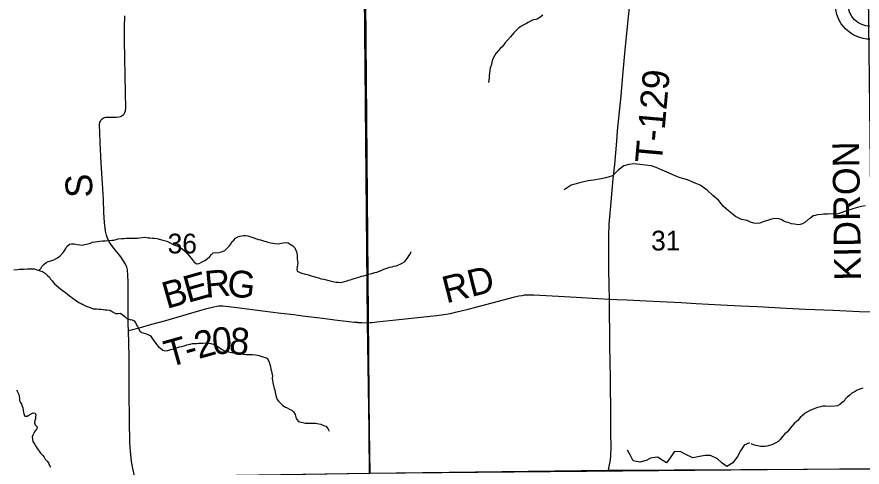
# Model space of a CAD drawing. Extents: x 1985906 to 2360102, y 891258 to 1222054.
# Drawn here: x 2168192 to 2177669, y 994057 to 999101 of the extents above; entities that cross this region are included whole.
import ezdxf

# ---------------------------------------------------------------- set-up
doc = ezdxf.new("R2010")
doc.units = 0
for name, color, linetype in [('GM_X_County_Road_Text', 7, 'Continuous'), ('GM_X_Minor_River', 7, 'Continuous'), ('GM_X_Section', 7, 'Continuous'), ('GM_X_Section_Text', 7, 'Continuous'), ('GM_X_Township', 7, 'Continuous'), ('GM_X_Township_Road', 7, 'Continuous'), ('GM_X_Township_Road_Text', 7, 'Continuous'), ('GM_X_Unincorporated', 7, 'Continuous')]:
    doc.layers.add(name, color=color, linetype=linetype)

msp = doc.modelspace()

# ---------------------------------------------------------------- linework, layer by layer
at = {"layer": 'GM_X_Minor_River'}
for points in [[(2174089.6, 999121.9), (2174059.8, 999099.6), (2174032, 999081.4), (2174010.1, 999073.3), (2173986.1, 999067.1), (2173958.2, 999056.9), (2173924.4, 999038.7), (2173904.5, 999028.6), (2173884.6, 999016.4), (2173848.8, 998996.2), (2173820.9, 998977.9), (2173799.1, 998955.7), (2173763.4, 998923.4), (2173745.6, 998901.3), (2173725.7, 998879.1), (2173692.1, 998840.8), (2173662.3, 998806.5), (2173648.5, 998786.3), (2173632.7, 998764.2), (2173612.8, 998750)], [(2173612.8, 998750), (2173589, 998721.8), (2173563.3, 998691.5), (2173545.5, 998665.4), (2173529.7, 998631.2), (2173521.9, 998609), (2173518, 998588.9), (2173508.3, 998556.8), (2173500.5, 998530.6), (2173496.7, 998502.5), (2173492.9, 998470.4), (2173489.1, 998444.3), (2173489.3, 998420.2), (2173483.5, 998392.1), (2173479.6, 998367.9)], [(2176379.3, 996819.2), (2176317.3, 996830.8), (2176249.1, 996866.4), (2176192.9, 996910), (2176116.5, 996977.6), (2176058.1, 997047.3), (2175993.8, 997101), (2175933.4, 997160.7), (2175855.1, 997214.2), (2175797, 997239.8), (2175712.9, 997275.3), (2175628.8, 997298.7), (2175578.7, 997316.4), (2175504.6, 997349.9), (2175426.4, 997385.4), (2175358.3, 997415), (2175304.2, 997432.6), (2175242.2, 997440.2), (2175178.3, 997447.7), (2175108.3, 997453.2), (2175054.4, 997448.8), (2174998.6, 997432.4), (2174933, 997383.8), (2174871.6, 997321.2), (2174795.9, 997296.7), (2174742, 997286.2), (2174658.2, 997271.6), (2174596.3, 997263.1), (2174516.6, 997244.5), (2174464.7, 997232.1), (2174406.9, 997215.7), (2174329.4, 997165)], [(2177703.6, 996984.6), (2177663.7, 996978.2), (2177617.8, 996965.8), (2177565.9, 996949.3), (2177484.1, 996924.5), (2177424.3, 996901.9), (2177402.4, 996895.7), (2177380.4, 996891.5), (2177350.4, 996891.2), (2177306.4, 996892.8), (2177282.4, 996890.6), (2177240.4, 996890.2), (2177212.4, 996886), (2177168.4, 996881.6), (2177144.5, 996877.3), (2177120.5, 996871.1), (2177088.8, 996846.8), (2177062.9, 996830.5), (2177027.2, 996798.1), (2177001.4, 996783.9), (2176973.5, 996773.6), (2176951.5, 996771.4), (2176911.4, 996779), (2176877.3, 996782.8), (2176839.2, 996796.4), (2176817.1, 996802.2), (2176793, 996812), (2176760.8, 996829.8), (2176734.7, 996839.5), (2176706.7, 996841.3), (2176666.7, 996836.9), (2176640.7, 996830.7), (2176606.8, 996820.3), (2176570.9, 996810), (2176547, 996801.8), (2176521.1, 996791.5), (2176487.1, 996787.2), (2176455.1, 996788.9), (2176418.7, 996802.4), (2176379.3, 996819.2)], [(2168436.4, 996260.8), (2168459.8, 996281.8), (2168471.6, 996303.9), (2168493.4, 996326.1), (2168521.2, 996348.4), (2168541.1, 996360.5), (2168571, 996368.7), (2168604.9, 996380.9), (2168638.8, 996399.2), (2168662.6, 996411.3), (2168682.5, 996429.5), (2168710.3, 996459.8), (2168728, 996485.9), (2168739.9, 996506.1), (2168751.7, 996530.2), (2168783.5, 996556.5), (2168805.5, 996558.6), (2168833.4, 996558.8), (2168869.4, 996550.9), (2168897.4, 996547.1), (2168925.4, 996545.2), (2168955.3, 996551.4), (2168991.3, 996557.6), (2169019.2, 996565.8), (2169041.1, 996575.9), (2169067, 996582.1), (2169090.9, 996586.2), (2169150.9, 996590.6), (2169186.8, 996590.8), (2169222.8, 996595), (2169256.7, 996599.2), (2169280.6, 996601.3), (2169306.6, 996607.5), (2169328.5, 996613.6), (2169364.4, 996617.8), (2169392.4, 996618), (2169422.4, 996620.1), (2169460.3, 996620.3), (2169492.3, 996622.5), (2169544.2, 996622.8), (2169568.2, 996626.9), (2169632.1, 996631.3), (2169664.1, 996627.4), (2169684.1, 996625.5), (2169714, 996623.7), (2169734, 996621.8), (2169762, 996617.9), (2169802.1, 996606.1), (2169828.1, 996598.2), (2169872.1, 996586.4), (2169910.2, 996568.5), (2169944.3, 996552.7), (2169966.4, 996542.8), (2169994.4, 996530.8), (2170042.5, 996507), (2170070.7, 996479.1), (2170104.9, 996445.1), (2170127.1, 996421.2), (2170143.2, 996401.2), (2170157.3, 996381.2), (2170181.5, 996351.2), (2170209.6, 996335.3), (2170235.5, 996339.5), (2170261.4, 996351.6), (2170299.2, 996371.9), (2170325.1, 996390.1), (2170354.9, 996416.4), (2170372.7, 996438.5), (2170392.5, 996458.7), (2170418.5, 996462.9), (2170444.5, 996457), (2170472.4, 996463.2), (2170498.3, 996473.3), (2170524.2, 996485.5), (2170571.8, 996533.9), (2170589.6, 996556.1), (2170603.4, 996580.3), (2170625.3, 996600.5), (2170645.1, 996620.6), (2170670.9, 996636.8), (2170690.9, 996643), (2170712.8, 996647.1), (2170732.8, 996651.2), (2170754.8, 996651.3), (2170780.8, 996647.5), (2170802.8, 996639.5), (2170826.8, 996631.6), (2170902.9, 996608), (2170922.9, 996604.1), (2170947, 996594.2), (2170967, 996588.2), (2170987, 996584.3), (2171007, 996578.4), (2171039, 996570.5), (2171061.1, 996564.7), (2171085.1, 996560.8), (2171123, 996559), (2171159, 996565.2), (2171178.9, 996569.3), (2171210.8, 996573.5), (2171232.8, 996569.6)], [(2171232.8, 996569.6), (2171256.9, 996553.7), (2171285, 996535.7), (2171307.2, 996511.8), (2171325.5, 996469.7), (2171333.7, 996433.6), (2171336, 996395.5), (2171340.2, 996365.4), (2171340.4, 996343.4), (2171338.5, 996321.3), (2171334.7, 996295.2), (2171330.9, 996275.1), (2171335, 996251), (2171377.1, 996235.2), (2171425.1, 996219.4), (2171449.2, 996213.5), (2171469.2, 996205.5), (2171493.2, 996199.7), (2171521.2, 996193.8), (2171543.3, 996185.9), (2171575.3, 996176), (2171605.3, 996166.1), (2171633.3, 996162.3), (2171689.4, 996148.5), (2171717.4, 996140.6), (2171751.4, 996130.8), (2171771.4, 996128.9), (2171797.4, 996127), (2171819.4, 996125.1), (2171839.4, 996129.2), (2171865.3, 996135.4), (2171885.2, 996141.5), (2171909.1, 996149.7), (2171931.1, 996155.8), (2171951, 996162), (2171973, 996168.1), (2171998.8, 996178.3), (2172026.8, 996186.4), (2172056.7, 996196.6), (2172082.6, 996200.8), (2172104.5, 996208.9), (2172138.4, 996219.2), (2172172.3, 996225.4), (2172206.2, 996235.6), (2172226.2, 996239.7), (2172258.1, 996251.9), (2172283.9, 996264.1), (2172305.8, 996274.2), (2172329.8, 996282.4), (2172351.7, 996290.5), (2172373.6, 996296.7), (2172399.6, 996300.8), (2172419.5, 996307), (2172449.4, 996313.2), (2172469.3, 996321.3), (2172489.2, 996331.4), (2172513.1, 996341.6), (2172539, 996357.8), (2172558.8, 996382), (2172574.6, 996404.1), (2172588.5, 996424.3), (2172600.3, 996444.4), (2172614.1, 996472.6)], [(2168158.2, 996266.1), (2168198.1, 996270.4), (2168222.1, 996274.5), (2168274, 996274.8), (2168308, 996277), (2168328, 996277.1), (2168365.9, 996279.3), (2168389.9, 996279.4), (2168409.9, 996269.5), (2168452, 996255.7), (2168480, 996247.8), (2168512.1, 996225.9), (2168534.3, 996203.9), (2168556.4, 996184), (2168570.5, 996164), (2168586.6, 996144), (2168614.8, 996112), (2168637, 996092.1), (2168659.1, 996074.1), (2168681.2, 996054.2), (2168701.3, 996040.2), (2168735.4, 996012.3), (2168783.6, 995976.4), (2168803.7, 995960.5), (2168823.8, 995946.5), (2168862, 995918.6), (2168888.1, 995902.7), (2168912.1, 995888.8), (2168932.2, 995878.9), (2168970.3, 995859), (2168990.3, 995853.1), (2169020.4, 995841.2), (2169048.4, 995831.3), (2169086.4, 995829.5), (2169110.4, 995827.6), (2169132.3, 995825.8), (2169158.4, 995821.9), (2169180.3, 995820), (2169200.3, 995818.1), (2169228.3, 995814.2), (2169248.4, 995806.3), (2169272.4, 995794.4), (2169298.5, 995778.5), (2169326.5, 995776.6), (2169350.4, 995780.8), (2169378.5, 995762.8), (2169400.7, 995744.9), (2169424.8, 995722.9), (2169458.8, 995709.1), (2169484.8, 995705.2), (2169506.9, 995697.3), (2169521, 995673.3), (2169545.3, 995633.3), (2169559.5, 995607.2), (2169571.6, 995581.2), (2169591.7, 995565.3), (2169619.8, 995557.4), (2169641.8, 995549.5), (2169661.8, 995541.6), (2169685.9, 995529.7), (2169704.1, 995503.7), (2169728.3, 995471.7), (2169742.4, 995451.7), (2169760.5, 995427.7), (2169780.7, 995405.7), (2169806.8, 995383.8), (2169828.9, 995367.8), (2169852.9, 995359.9), (2169882.9, 995364.1), (2169918.8, 995374.3), (2169946.7, 995382.5), (2169982.5, 995394.8), (2170014.5, 995402.9), (2170036.4, 995407.1), (2170068.3, 995417.3), (2170096.2, 995425.5), (2170136.1, 995435.7), (2170162, 995439.9), (2170184, 995440), (2170208, 995442.1), (2170229.9, 995446.2), (2170277.9, 995446.5), (2170321.8, 995450.8), (2170365.8, 995443), (2170391.8, 995435.1)], [(2170391.8, 995435.1), (2170415.9, 995425.2), (2170446, 995407.3), (2170488.2, 995377.4), (2170520.2, 995359.5), (2170540.2, 995357.6), (2170564.3, 995347.7), (2170600.3, 995341.8), (2170626.3, 995336), (2170648.3, 995330.1), (2170728.3, 995322.5), (2170760.3, 995318.6), (2170786.3, 995318.8), (2170812.2, 995318.9), (2170832.2, 995319), (2170866.2, 995315.2), (2170886.2, 995311.3), (2170908.2, 995305.4), (2170928.2, 995299.4), (2170950.3, 995291.5), (2170976.3, 995285.6), (2170998.3, 995275.7), (2171016.6, 995243.7), (2171035, 995183.6), (2171041.2, 995153.5), (2171047.3, 995131.5), (2171051.5, 995107.4), (2171057.7, 995081.3), (2171055.9, 995049.2), (2171058, 995029.2), (2171062.2, 995001.1), (2171068.5, 994967), (2171076.7, 994938.9), (2171082.8, 994916.9), (2171091.1, 994876.8), (2171099.3, 994844.7), (2171111.5, 994814.7), (2171123.7, 994794.7), (2171143.8, 994776.7), (2171171.9, 994750.8), (2171198, 994732.9), (2171222.1, 994718.9), (2171250.1, 994707), (2171274.2, 994695.1), (2171294.3, 994675.2), (2171310.5, 994645.2), (2171320.7, 994615.1), (2171330.9, 994591.1), (2171349, 994569.1), (2171377.1, 994559.2), (2171399.1, 994555.3), (2171423.1, 994549.4), (2171519, 994549.9), (2171539, 994548), (2171559, 994544.1), (2171599, 994538.3), (2171629.1, 994524.4), (2171655.1, 994514.5), (2171677.2, 994490.5), (2171693.5, 994458.5)], [(2168187.8, 994921.5), (2168202, 994893.5), (2168212.1, 994871.4), (2168218.3, 994849.4), (2168220.5, 994825.3), (2168222.6, 994803.3), (2168232.8, 994781.2), (2168242.9, 994761.2), (2168251, 994741.2), (2168257.2, 994719.2), (2168261.4, 994693.1), (2168267.5, 994673), (2168269.6, 994653), (2168281.8, 994629), (2168305.8, 994627.1), (2168325.7, 994639.2), (2168351.5, 994653.4), (2168375.5, 994663.6), (2168395.5, 994659.7), (2168403.6, 994639.6), (2168401.7, 994619.6), (2168399.9, 994597.5), (2168392, 994577.4), (2168388.2, 994553.3), (2168398.4, 994531.2), (2168420.5, 994507.3), (2168416.7, 994485.2), (2168398.9, 994463), (2168381.1, 994436.8), (2168371.2, 994414.7), (2168363.4, 994390.5), (2168365.6, 994368.5), (2168369.7, 994344.4), (2168392, 994308.4), (2168408.1, 994282.4), (2168424.3, 994262.4), (2168442.4, 994236.4), (2168458.6, 994214.4), (2168478.7, 994190.4), (2168496.9, 994166.5), (2168509, 994146.4), (2168533.1, 994124.5), (2168547.3, 994104.5), (2168555.4, 994082.5), (2168569.6, 994054.4)], [(2177676.5, 994940.9), (2177654.5, 994932.7), (2177614.7, 994918.3), (2177590.8, 994904.1), (2177555, 994883.8), (2177533.2, 994861.5), (2177501.4, 994839.2), (2177479.6, 994819), (2177467.8, 994796.8), (2177442, 994776.5), (2177418.2, 994758.3), (2177392.4, 994742), (2177364.4, 994737.8), (2177294.4, 994737.1), (2177258.4, 994738.8), (2177234.3, 994738.6), (2177202.4, 994732.3), (2177156.5, 994721.9), (2177112.7, 994701.4), (2177088.7, 994693.2), (2177062.9, 994678.9), (2177029.1, 994660.6), (2176999.3, 994634.3), (2176975.5, 994614), (2176949.9, 994577.7), (2176912.1, 994549.3), (2176888.4, 994523.1), (2176860.7, 994492.8), (2176833.1, 994450.5), (2176803.3, 994430.2), (2176777.6, 994399.9), (2176751.9, 994367.6), (2176728.2, 994345.3), (2176700.3, 994329), (2176678.4, 994316.8), (2176656.5, 994306.6), (2176600.6, 994292.1), (2176576.7, 994287.9), (2176554.7, 994285.7), (2176528.7, 994287.4), (2176500.6, 994293.2), (2176476.5, 994297), (2176450.4, 994306.7), (2176424.3, 994318.5)], [(2176407.3, 994328.4), (2176345.5, 994301.9), (2176306, 994237.4), (2176270.5, 994177.1), (2176221.1, 994104.6), (2176151.5, 994064), (2176099.3, 994099.7), (2176049, 994147.4), (2175968.8, 994186.9), (2175908.9, 994188.4), (2175845.1, 994176), (2175769.3, 994161.4), (2175693.1, 994196.9), (2175628.9, 994232.5), (2175561.1, 994226), (2175515.6, 994161.5), (2175476.1, 994103.1), (2175425.9, 994134.8), (2175373.7, 994168.5), (2175297.9, 994155.9), (2175246.2, 994129.5), (2175178.4, 994113), (2175102.4, 994126.5), (2175067.9, 994194.3), (2175039.6, 994248.2)]]:
    msp.add_lwpolyline(points, dxfattribs=at)
at = {"layer": 'GM_X_Section'}
for points in [[(2172101.4, 999284), (2172145.9, 993983.3), (2166921.2, 993907.4), (2166761.1, 993904.2), (2166684.6, 999218.7), (2172100.8, 999362)], [(2177736.2, 999340.4), (2177802.2, 994033.9), (2177414, 994034.4), (2172145.9, 993983.3), (2172101.4, 999284)]]:
    msp.add_lwpolyline(points, close=True, dxfattribs=at)
at = {"layer": 'GM_X_Township'}
for points in [[(2177799.9, 994032), (2174813.9, 994019.4), (2172149.7, 993984.9), (2172123.2, 995676.9), (2172090.4, 999358.1), (2172068.5, 1004681), (2172011.5, 1014316.1), (2171951.8, 1019539.4), (2171946, 1020163.9), (2171903.6, 1026111.4), (2173808.9, 1026114.5), (2177595.5, 1026120.2), (2180901.6, 1026116.5)], [(2172090.4, 999358.1), (2172123.2, 995676.9), (2172149.7, 993984.9), (2169506.3, 993945.3), (2166862.9, 993905.7), (2166552.4, 993914.1), (2165196.4, 993888.2), (2164159.2, 993883.8), (2156648.5, 993789.2), (2155970, 993782.4), (2150653.1, 993719.9), (2150432.4, 993719.5), (2145196.8, 993643.2), (2141214.5, 993611.3), (2141186.6, 998951), (2141184.7, 999312.3)]]:
    msp.add_lwpolyline(points, dxfattribs=at)
at = {"layer": 'GM_X_Township_Road'}
for points in [[(2174838.1, 995939.1), (2174833.6, 996089.2), (2174830.2, 996286.1), (2174827.8, 996499.4), (2174827.9, 996647.2), (2174834.5, 996778.6), (2174848.7, 996942.1), (2174879.4, 997285.2), (2174895.4, 997448.5), (2174918.3, 997709.8), (2174928, 997824.3), (2174966.2, 998215.9), (2174987.6, 998444.5), (2175010.4, 998689.5), (2175042.8, 999032.5), (2175063.1, 999244.9), (2175070, 999326.3), (2175070.9, 999347.7)], [(2169442.7, 995588.5), (2169439.7, 995657.4), (2169438.4, 995772.5), (2169440, 995903.5), (2169439.8, 995966.5), (2169439.8, 995997.9), (2169439.5, 996129.6), (2169436.4, 996205.6), (2169430.9, 996265.4), (2169423.1, 996298), (2169409.8, 996328.7), (2169385.1, 996371.6), (2169357.9, 996413.1), (2169265.7, 996527.3), (2169228.4, 996580.2), (2169206.9, 996623.4), (2169196.8, 996653.9), (2169187.4, 996701.6), (2169175.5, 996798.5), (2169167.8, 996908.4), (2169161.9, 997054.8), (2169150.6, 997234.3), (2169136.7, 997463), (2169126.4, 997692.2), (2169120.8, 997806.8), (2169118.8, 997888.5), (2169123.4, 997919.9), (2169128.7, 997934.2), (2169136.5, 997947), (2169147.1, 997957.8), (2169159.9, 997966.2), (2169174.3, 997972.1), (2169189.7, 997975.9), (2169221.6, 997979.1), (2169303.7, 997977.6), (2169337.4, 997980.7), (2169353.8, 997985.4), (2169369.2, 997993), (2169382.8, 998003.6), (2169394.1, 998016.7), (2169402.6, 998031.6), (2169408.3, 998047.8), (2169412.7, 998081.3), (2169408.4, 998245.5), (2169400.5, 998836), (2169400.1, 998982.8), (2169401, 999113.9)], [(2172147.8, 995676.3), (2172174.6, 995678), (2172229.4, 995683.8), (2172440.1, 995706.6), (2172896.9, 995754.2), (2172980.8, 995765.9), (2173053.6, 995778.7), (2173109.7, 995791.2), (2173251.8, 995828.1), (2173521.1, 995897), (2173775.9, 995965.5), (2173818.3, 995974.6), (2173856.1, 995981.3), (2173885.2, 995985.4), (2173922.6, 995988.3), (2173986.6, 995987.5), (2174330.7, 995966.7), (2174527.7, 995955.8), (2174707.5, 995944.2), (2174838.1, 995939.1)], [(2174824.5, 994021.1), (2174831.9, 994061.7), (2174847, 994138.9), (2174852.8, 994187.3), (2174854.4, 994285.2), (2174852.2, 994432.9), (2174850.6, 994613), (2174847.4, 995056), (2174841.3, 995416.8), (2174838.4, 995925.3), (2174838.1, 995939.1)], [(2174838.1, 995939.1), (2174917.5, 995936.1), (2175034.3, 995930.7), (2175247.5, 995919.4), (2175640.2, 995900.1), (2175808.9, 995891), (2176084.5, 995875.5), (2176313, 995862.5), (2176493.6, 995854.4), (2176821.4, 995837.8), (2177034.6, 995827.4), (2177346.4, 995813.6), (2177641.7, 995800.7), (2177770.9, 995796.5), (2177781.8, 995796.1)], [(2169442.7, 995588.5), (2169576.6, 995620.8), (2169706.4, 995658.3), (2169861.7, 995700.6), (2170051.5, 995754.6), (2170244.2, 995811.1), (2170323.6, 995834.4), (2170398.8, 995853.5), (2170435.4, 995860.9), (2170451.1, 995863), (2170465.3, 995863.8), (2170485.7, 995863.4), (2170501.4, 995863), (2170530.8, 995860.9), (2170628.8, 995849.6), (2171036.4, 995795.2), (2171149.9, 995782.7), (2171296.1, 995764.8), (2171394, 995752.4), (2171589.8, 995727.9), (2171785.7, 995703.2), (2171977.2, 995681.8), (2172009.6, 995678.8), (2172016, 995678.5)], [(2172016, 995678.5), (2172061.5, 995675.9), (2172122, 995675), (2172147.8, 995676.3)], [(2169509.6, 993960.6), (2169491.4, 994041.1), (2169476.9, 994121), (2169464.9, 994234.3), (2169460.1, 994330.5), (2169454.9, 994576.5), (2169452, 994903.2), (2169451, 995050.1), (2169450, 995295.3), (2169442.7, 995588.5)]]:
    msp.add_lwpolyline(points, dxfattribs=at)
at = {"layer": 'GM_X_Unincorporated'}
for radius in [392.8, 249]:
    msp.add_circle((2177761.7, 999243.7), radius, dxfattribs=at)

# ---------------------------------------------------------------- texts
at = {"layer": 'GM_X_County_Road_Text'}
msp.add_text('KIDRON', height=300, rotation=90.86123, dxfattribs=at).set_placement((2177658, 996147.5))
at = {"layer": 'GM_X_Section_Text'}
for s, p in [('36', (2169882.4, 996451.1)), ('31', (2175303.2, 996484.1))]:
    msp.add_text(s, height=221, rotation=0.00001, dxfattribs=at).set_placement(p)
at = {"layer": 'GM_X_Township_Road_Text'}
for s, rotation, p in [('T-129', 84.95618, (2175421.8, 997453.6)), ('S', 92.48822, (2169042.9, 997081.4)), ('RD', 14.14689, (2173006.2, 995890.3)), ('E', 15.71934, (2170108.6, 995894.9)), ('R', 5.19408, (2170310.3, 995953)), ('G', 353.47999, (2170539.5, 995975.5)), ('B', 15.94593, (2169872, 995827.3)), ('0', 5.19019, (2170393.5, 995314.1)), ('8', 353.43396, (2170561.3, 995331.1)), ('T', 15.6746, (2169895, 995172.7)), ('2', 15.72859, (2170229.9, 995266.7)), ('-', 15.68567, (2170111.1, 995233.3))]:
    msp.add_text(s, height=300, rotation=rotation, dxfattribs=at).set_placement(p)

doc.saveas('drawing.dxf')
